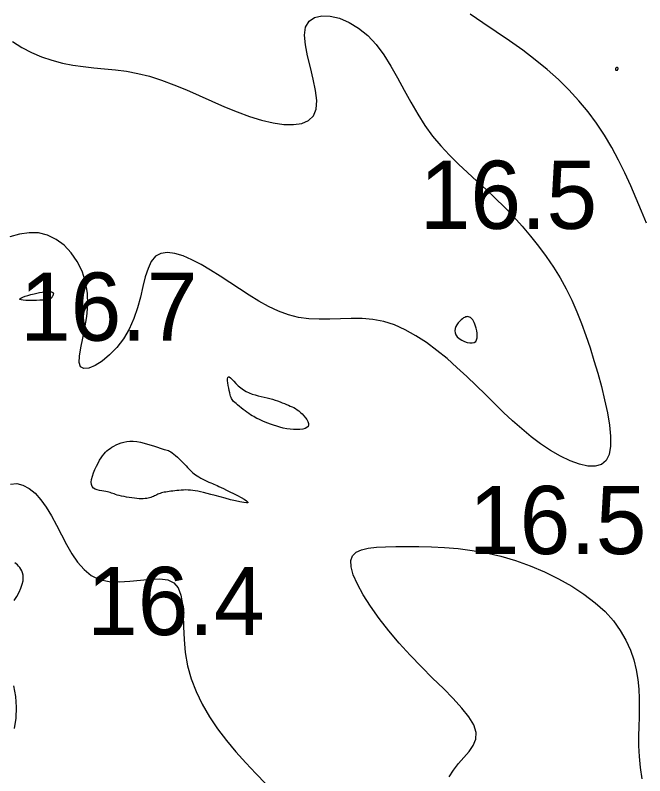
# Model space of a CAD drawing. Extents: x 3040093 to 3056816, y 408076 to 509144.
# Drawn here: x 3046278.8 to 3046324.9, y 434793.7 to 434849.5 of the extents above; entities that cross this region are included whole.
import ezdxf

# ---------------------------------------------------------------- set-up
doc = ezdxf.new("R2010")
doc.units = 0
doc.layers.add('V-CHAN-CONT-EL17', color=7, linetype='Continuous')
doc.layers.add('V-TOPO-SOUN-0610', color=7, linetype='Continuous')

msp = doc.modelspace()

# ---------------------------------------------------------------- linework, layer by layer
at = {"layer": 'V-CHAN-CONT-EL17'}
for points in [[(3046278.542, 434847.528), (3046279.227, 434847.103), (3046279.944, 434846.731), (3046280.686, 434846.414), (3046281.444, 434846.153), (3046282.208, 434845.949), (3046282.973, 434845.801), (3046283.74, 434845.694), (3046284.513, 434845.612), (3046285.295, 434845.538), (3046286.089, 434845.455), (3046286.901, 434845.346), (3046287.733, 434845.194), (3046288.589, 434844.983), (3046289.471, 434844.7), (3046290.374, 434844.359), (3046291.293, 434843.975), (3046292.222, 434843.567), (3046293.155, 434843.152), (3046294.085, 434842.746), (3046295.007, 434842.369), (3046295.914, 434842.035), (3046296.799, 434841.763), (3046297.644, 434841.565), (3046298.43, 434841.451), (3046299.139, 434841.435), (3046299.75, 434841.527), (3046300.244, 434841.738), (3046300.603, 434842.082), (3046300.808, 434842.568), (3046300.848, 434843.2), (3046300.76, 434843.947), (3046300.588, 434844.769), (3046300.376, 434845.624), (3046300.169, 434846.474), (3046300.012, 434847.279), (3046299.951, 434847.997), (3046300.03, 434848.59), (3046300.281, 434849.024), (3046300.685, 434849.299), (3046301.212, 434849.42), (3046301.829, 434849.396), (3046302.507, 434849.231), (3046303.213, 434848.932), (3046303.916, 434848.506), (3046304.585, 434847.96), (3046305.197, 434847.302), (3046305.757, 434846.552), (3046306.278, 434845.732), (3046306.774, 434844.865), (3046307.258, 434843.973), (3046307.744, 434843.078), (3046308.244, 434842.202), (3046308.772, 434841.369), (3046309.339, 434840.594), (3046309.941, 434839.871), (3046310.571, 434839.191), (3046311.224, 434838.542), (3046311.892, 434837.913), (3046312.571, 434837.292), (3046313.252, 434836.669), (3046313.931, 434836.033), (3046314.6, 434835.375), (3046315.255, 434834.693), (3046315.893, 434833.989), (3046316.509, 434833.266), (3046317.099, 434832.522), (3046317.659, 434831.761), (3046318.185, 434830.983), (3046318.673, 434830.189), (3046319.119, 434829.381), (3046319.528, 434828.557), (3046319.903, 434827.715), (3046320.25, 434826.855), (3046320.572, 434825.975), (3046320.873, 434825.073), (3046321.16, 434824.148), (3046321.435, 434823.197), (3046321.7, 434822.226), (3046321.943, 434821.253), (3046322.149, 434820.303), (3046322.301, 434819.403), (3046322.383, 434818.577), (3046322.381, 434817.85), (3046322.279, 434817.247), (3046322.06, 434816.793), (3046321.716, 434816.506), (3046321.26, 434816.377), (3046320.71, 434816.391), (3046320.088, 434816.53), (3046319.411, 434816.778), (3046318.7, 434817.12), (3046317.974, 434817.539), (3046317.252, 434818.02), (3046316.55, 434818.547), (3046315.867, 434819.113), (3046315.195, 434819.711), (3046314.531, 434820.335), (3046313.869, 434820.979), (3046313.202, 434821.638), (3046312.526, 434822.303), (3046311.835, 434822.97), (3046311.123, 434823.63), (3046310.394, 434824.272), (3046309.648, 434824.882), (3046308.889, 434825.448), (3046308.118, 434825.956), (3046307.337, 434826.393), (3046306.55, 434826.746), (3046305.759, 434827.001), (3046304.965, 434827.152), (3046304.171, 434827.218), (3046303.379, 434827.226), (3046302.591, 434827.201), (3046301.808, 434827.169), (3046301.033, 434827.156), (3046300.267, 434827.188), (3046299.512, 434827.291), (3046298.77, 434827.484), (3046298.039, 434827.759), (3046297.317, 434828.103), (3046296.602, 434828.499), (3046295.893, 434828.934), (3046295.186, 434829.394), (3046294.481, 434829.863), (3046293.775, 434830.328), (3046293.068, 434830.772), (3046292.37, 434831.179), (3046291.693, 434831.529), (3046291.049, 434831.803), (3046290.449, 434831.984), (3046289.905, 434832.053), (3046289.43, 434831.99), (3046289.034, 434831.778), (3046288.724, 434831.405), (3046288.482, 434830.892), (3046288.284, 434830.267), (3046288.106, 434829.557), (3046287.923, 434828.792), (3046287.713, 434827.999), (3046287.451, 434827.206), (3046287.112, 434826.441), (3046286.683, 434825.731), (3046286.185, 434825.093), (3046285.651, 434824.543), (3046285.112, 434824.098), (3046284.599, 434823.773), (3046284.144, 434823.585), (3046283.779, 434823.549), (3046283.536, 434823.682), (3046283.434, 434823.992), (3046283.45, 434824.46), (3046283.549, 434825.059), (3046283.696, 434825.763), (3046283.854, 434826.544), (3046283.989, 434827.375), (3046284.066, 434828.231), (3046284.049, 434829.084), (3046283.911, 434829.908), (3046283.657, 434830.687), (3046283.302, 434831.404), (3046282.858, 434832.043), (3046282.339, 434832.588), (3046281.758, 434833.022), (3046281.128, 434833.33), (3046280.464, 434833.494), (3046279.776, 434833.509), (3046279.069, 434833.403), (3046278.345, 434833.213)], [(3046325.02, 434834.204), (3046324.646, 434835.095), (3046324.259, 434836.014), (3046323.854, 434836.95), (3046323.426, 434837.893), (3046322.968, 434838.833), (3046322.474, 434839.76), (3046321.938, 434840.664), (3046321.356, 434841.537), (3046320.727, 434842.378), (3046320.049, 434843.191), (3046319.324, 434843.976), (3046318.55, 434844.737), (3046317.728, 434845.475), (3046316.858, 434846.192), (3046315.939, 434846.89), (3046314.975, 434847.571), (3046313.992, 434848.238), (3046313.016, 434848.891), (3046312.077, 434849.533)], [(3046278.394, 434815.055), (3046278.862, 434815.106), (3046279.32, 434815.002), (3046279.767, 434814.759), (3046280.201, 434814.395), (3046280.62, 434813.926), (3046281.023, 434813.369), (3046281.408, 434812.741), (3046281.775, 434812.061), (3046282.137, 434811.354), (3046282.506, 434810.647), (3046282.896, 434809.968), (3046283.32, 434809.343), (3046283.792, 434808.8), (3046284.326, 434808.366), (3046284.935, 434808.068), (3046285.625, 434807.921), (3046286.373, 434807.895), (3046287.149, 434807.945), (3046287.923, 434808.029), (3046288.663, 434808.104), (3046289.341, 434808.127), (3046289.924, 434808.055), (3046290.383, 434807.843), (3046290.699, 434807.462), (3046290.893, 434806.924), (3046290.999, 434806.252), (3046291.05, 434805.472), (3046291.079, 434804.608), (3046291.119, 434803.685), (3046291.205, 434802.726), (3046291.368, 434801.755), (3046291.634, 434800.795), (3046292, 434799.85), (3046292.454, 434798.922), (3046292.985, 434798.015), (3046293.58, 434797.129), (3046294.229, 434796.267), (3046294.92, 434795.431), (3046295.641, 434794.624), (3046296.381, 434793.846), (3046297.127, 434793.09)], [(3046310.551, 434793.597), (3046310.855, 434794.104), (3046311.231, 434794.572), (3046311.631, 434795.018), (3046312.007, 434795.456), (3046312.313, 434795.899), (3046312.502, 434796.364), (3046312.526, 434796.864), (3046312.351, 434797.411), (3046311.994, 434798.007), (3046311.484, 434798.65), (3046310.852, 434799.339), (3046310.126, 434800.071), (3046309.337, 434800.847), (3046308.515, 434801.663), (3046307.688, 434802.52), (3046306.885, 434803.411), (3046306.123, 434804.32), (3046305.421, 434805.226), (3046304.793, 434806.109), (3046304.256, 434806.948), (3046303.827, 434807.723), (3046303.522, 434808.413), (3046303.358, 434808.998), (3046303.345, 434809.463), (3046303.478, 434809.818), (3046303.744, 434810.078), (3046304.13, 434810.258), (3046304.626, 434810.375), (3046305.218, 434810.442), (3046305.896, 434810.477), (3046306.647, 434810.493), (3046307.459, 434810.503), (3046308.327, 434810.502), (3046309.243, 434810.481), (3046310.202, 434810.432), (3046311.197, 434810.346), (3046312.223, 434810.214), (3046313.272, 434810.028), (3046314.339, 434809.779), (3046315.416, 434809.46), (3046316.489, 434809.077), (3046317.542, 434808.633), (3046318.56, 434808.135), (3046319.528, 434807.589), (3046320.429, 434807.001), (3046321.247, 434806.376), (3046321.969, 434805.721), (3046322.581, 434805.041), (3046323.088, 434804.341), (3046323.501, 434803.627), (3046323.827, 434802.904), (3046324.076, 434802.178), (3046324.257, 434801.454), (3046324.378, 434800.737), (3046324.449, 434800.032), (3046324.478, 434799.344), (3046324.479, 434798.664), (3046324.462, 434797.985), (3046324.44, 434797.299), (3046324.426, 434796.595), (3046324.43, 434795.867), (3046324.466, 434795.105), (3046324.546, 434794.3), (3046324.676, 434793.448)], [(3046278.678, 434806.534), (3046278.872, 434806.836), (3046279.038, 434807.143), (3046279.17, 434807.443), (3046279.266, 434807.723), (3046279.322, 434807.974), (3046279.341, 434808.196), (3046279.329, 434808.391), (3046279.292, 434808.563), (3046279.235, 434808.713), (3046279.163, 434808.844), (3046279.08, 434808.96), (3046278.994, 434809.062), (3046278.907, 434809.151), (3046278.817, 434809.228), (3046278.722, 434809.289)], [(3046278.69, 434797.147), (3046278.817, 434797.909), (3046278.854, 434798.704), (3046278.798, 434799.505), (3046278.641, 434800.283)]]:
    msp.add_lwpolyline(points, dxfattribs=at)
for points in [[(3046322.765, 434845.43), (3046322.778, 434845.423), (3046322.792, 434845.42), (3046322.807, 434845.418), (3046322.823, 434845.419), (3046322.838, 434845.422), (3046322.852, 434845.426), (3046322.866, 434845.431), (3046322.877, 434845.438), (3046322.887, 434845.445), (3046322.896, 434845.453), (3046322.903, 434845.462), (3046322.909, 434845.473), (3046322.914, 434845.484), (3046322.918, 434845.497), (3046322.922, 434845.511), (3046322.924, 434845.526), (3046322.926, 434845.541), (3046322.927, 434845.557), (3046322.925, 434845.573), (3046322.922, 434845.587), (3046322.916, 434845.6), (3046322.907, 434845.611), (3046322.896, 434845.619), (3046322.881, 434845.623), (3046322.863, 434845.625), (3046322.844, 434845.624), (3046322.824, 434845.62), (3046322.804, 434845.613), (3046322.785, 434845.603), (3046322.768, 434845.591), (3046322.753, 434845.577), (3046322.742, 434845.56), (3046322.735, 434845.542), (3046322.731, 434845.523), (3046322.73, 434845.504), (3046322.732, 434845.485), (3046322.736, 434845.468), (3046322.743, 434845.452), (3046322.753, 434845.439)], [(3046280.558, 434828.554), (3046280.306, 434828.543), (3046280.041, 434828.536), (3046279.78, 434828.535), (3046279.538, 434828.541), (3046279.334, 434828.556), (3046279.182, 434828.58), (3046279.099, 434828.615), (3046279.098, 434828.661), (3046279.169, 434828.717), (3046279.299, 434828.779), (3046279.473, 434828.845), (3046279.678, 434828.911), (3046279.901, 434828.974), (3046280.128, 434829.033), (3046280.345, 434829.083), (3046280.541, 434829.123), (3046280.714, 434829.152), (3046280.867, 434829.173), (3046281, 434829.185), (3046281.115, 434829.19), (3046281.213, 434829.19), (3046281.296, 434829.184), (3046281.364, 434829.175), (3046281.419, 434829.162), (3046281.463, 434829.147), (3046281.496, 434829.129), (3046281.52, 434829.108), (3046281.535, 434829.086), (3046281.544, 434829.061), (3046281.546, 434829.034), (3046281.543, 434829.006), (3046281.536, 434828.976), (3046281.526, 434828.944), (3046281.513, 434828.912), (3046281.498, 434828.879), (3046281.48, 434828.847), (3046281.462, 434828.815), (3046281.443, 434828.783), (3046281.423, 434828.753), (3046281.402, 434828.724), (3046281.376, 434828.696), (3046281.339, 434828.671), (3046281.285, 434828.647), (3046281.207, 434828.624), (3046281.101, 434828.604), (3046280.961, 434828.586), (3046280.781, 434828.569)], [(3046312.492, 434825.537), (3046312.561, 434825.653), (3046312.598, 434825.798), (3046312.608, 434825.963), (3046312.596, 434826.14), (3046312.568, 434826.32), (3046312.528, 434826.496), (3046312.481, 434826.659), (3046312.432, 434826.802), (3046312.381, 434826.925), (3046312.329, 434827.029), (3046312.275, 434827.117), (3046312.22, 434827.188), (3046312.162, 434827.245), (3046312.103, 434827.288), (3046312.041, 434827.321), (3046311.978, 434827.342), (3046311.911, 434827.352), (3046311.841, 434827.35), (3046311.767, 434827.333), (3046311.689, 434827.302), (3046311.605, 434827.255), (3046311.515, 434827.191), (3046311.419, 434827.109), (3046311.317, 434827.008), (3046311.216, 434826.891), (3046311.122, 434826.76), (3046311.044, 434826.62), (3046310.989, 434826.473), (3046310.964, 434826.322), (3046310.977, 434826.171), (3046311.036, 434826.022), (3046311.144, 434825.88), (3046311.294, 434825.748), (3046311.472, 434825.631), (3046311.668, 434825.536), (3046311.869, 434825.465), (3046312.064, 434825.426), (3046312.24, 434825.421), (3046312.386, 434825.457)], [(3046295.731, 434820.34), (3046295.591, 434820.443), (3046295.45, 434820.551), (3046295.309, 434820.662), (3046295.174, 434820.771), (3046295.047, 434820.876), (3046294.933, 434820.974), (3046294.834, 434821.062), (3046294.754, 434821.138), (3046294.69, 434821.206), (3046294.64, 434821.272), (3046294.599, 434821.341), (3046294.565, 434821.419), (3046294.535, 434821.512), (3046294.506, 434821.624), (3046294.474, 434821.761), (3046294.437, 434821.926), (3046294.399, 434822.111), (3046294.363, 434822.302), (3046294.334, 434822.488), (3046294.316, 434822.657), (3046294.313, 434822.798), (3046294.329, 434822.897), (3046294.368, 434822.943), (3046294.434, 434822.929), (3046294.525, 434822.861), (3046294.639, 434822.751), (3046294.773, 434822.611), (3046294.927, 434822.452), (3046295.096, 434822.285), (3046295.279, 434822.123), (3046295.475, 434821.976), (3046295.68, 434821.854), (3046295.892, 434821.754), (3046296.109, 434821.674), (3046296.33, 434821.608), (3046296.552, 434821.552), (3046296.773, 434821.503), (3046296.991, 434821.457), (3046297.204, 434821.408), (3046297.41, 434821.355), (3046297.608, 434821.296), (3046297.799, 434821.235), (3046297.982, 434821.17), (3046298.157, 434821.105), (3046298.324, 434821.04), (3046298.482, 434820.976), (3046298.632, 434820.915), (3046298.774, 434820.856), (3046298.908, 434820.799), (3046299.037, 434820.74), (3046299.162, 434820.678), (3046299.285, 434820.608), (3046299.407, 434820.53), (3046299.53, 434820.44), (3046299.655, 434820.335), (3046299.783, 434820.215), (3046299.907, 434820.083), (3046300.022, 434819.943), (3046300.12, 434819.801), (3046300.195, 434819.66), (3046300.238, 434819.527), (3046300.244, 434819.405), (3046300.206, 434819.299), (3046300.118, 434819.214), (3046299.986, 434819.149), (3046299.817, 434819.103), (3046299.616, 434819.075), (3046299.392, 434819.065), (3046299.151, 434819.071), (3046298.9, 434819.093), (3046298.646, 434819.13), (3046298.394, 434819.18), (3046298.149, 434819.241), (3046297.91, 434819.311), (3046297.681, 434819.387), (3046297.463, 434819.466), (3046297.258, 434819.546), (3046297.068, 434819.625), (3046296.894, 434819.699), (3046296.738, 434819.767), (3046296.596, 434819.831), (3046296.466, 434819.893), (3046296.344, 434819.954), (3046296.226, 434820.018), (3046296.109, 434820.086), (3046295.99, 434820.161), (3046295.865, 434820.246)], [(3046285.048, 434817), (3046285.154, 434817.155), (3046285.257, 434817.288), (3046285.361, 434817.404), (3046285.468, 434817.506), (3046285.58, 434817.598), (3046285.702, 434817.685), (3046285.835, 434817.77), (3046285.982, 434817.856), (3046286.143, 434817.941), (3046286.318, 434818.022), (3046286.508, 434818.093), (3046286.711, 434818.153), (3046286.928, 434818.196), (3046287.159, 434818.22), (3046287.404, 434818.22), (3046287.661, 434818.195), (3046287.926, 434818.148), (3046288.193, 434818.084), (3046288.456, 434818.01), (3046288.711, 434817.93), (3046288.95, 434817.849), (3046289.169, 434817.774), (3046289.361, 434817.71), (3046289.524, 434817.659), (3046289.66, 434817.62), (3046289.777, 434817.588), (3046289.878, 434817.558), (3046289.972, 434817.524), (3046290.062, 434817.484), (3046290.156, 434817.431), (3046290.259, 434817.361), (3046290.375, 434817.272), (3046290.502, 434817.165), (3046290.636, 434817.045), (3046290.774, 434816.917), (3046290.91, 434816.785), (3046291.042, 434816.653), (3046291.166, 434816.526), (3046291.277, 434816.408), (3046291.374, 434816.301), (3046291.458, 434816.206), (3046291.535, 434816.12), (3046291.609, 434816.041), (3046291.683, 434815.966), (3046291.763, 434815.895), (3046291.852, 434815.823), (3046291.955, 434815.751), (3046292.074, 434815.675), (3046292.208, 434815.596), (3046292.352, 434815.517), (3046292.501, 434815.439), (3046292.653, 434815.363), (3046292.802, 434815.291), (3046292.945, 434815.223), (3046293.078, 434815.163), (3046293.198, 434815.109), (3046293.311, 434815.06), (3046293.424, 434815.011), (3046293.543, 434814.958), (3046293.676, 434814.899), (3046293.83, 434814.828), (3046294.011, 434814.743), (3046294.228, 434814.639), (3046294.481, 434814.515), (3046294.757, 434814.377), (3046295.036, 434814.232), (3046295.299, 434814.09), (3046295.526, 434813.957), (3046295.697, 434813.843), (3046295.794, 434813.756), (3046295.796, 434813.703), (3046295.692, 434813.69), (3046295.493, 434813.713), (3046295.219, 434813.765), (3046294.89, 434813.84), (3046294.525, 434813.93), (3046294.144, 434814.029), (3046293.765, 434814.13), (3046293.408, 434814.227), (3046293.088, 434814.313), (3046292.805, 434814.388), (3046292.553, 434814.452), (3046292.328, 434814.506), (3046292.123, 434814.55), (3046291.934, 434814.585), (3046291.756, 434814.611), (3046291.583, 434814.628), (3046291.412, 434814.637), (3046291.243, 434814.64), (3046291.075, 434814.636), (3046290.911, 434814.627), (3046290.75, 434814.614), (3046290.594, 434814.599), (3046290.443, 434814.581), (3046290.298, 434814.564), (3046290.16, 434814.547), (3046290.029, 434814.529), (3046289.904, 434814.511), (3046289.786, 434814.492), (3046289.674, 434814.471), (3046289.568, 434814.448), (3046289.468, 434814.422), (3046289.374, 434814.393), (3046289.285, 434814.36), (3046289.2, 434814.324), (3046289.118, 434814.285), (3046289.037, 434814.246), (3046288.956, 434814.207), (3046288.873, 434814.169), (3046288.787, 434814.133), (3046288.697, 434814.099), (3046288.6, 434814.07), (3046288.497, 434814.045), (3046288.385, 434814.024), (3046288.265, 434814.009), (3046288.134, 434814), (3046287.993, 434813.997), (3046287.839, 434814), (3046287.673, 434814.011), (3046287.493, 434814.029), (3046287.304, 434814.053), (3046287.11, 434814.082), (3046286.916, 434814.116), (3046286.726, 434814.153), (3046286.546, 434814.192), (3046286.379, 434814.232), (3046286.231, 434814.272), (3046286.105, 434814.311), (3046285.995, 434814.349), (3046285.898, 434814.384), (3046285.806, 434814.418), (3046285.715, 434814.45), (3046285.619, 434814.479), (3046285.512, 434814.505), (3046285.388, 434814.528), (3046285.245, 434814.548), (3046285.088, 434814.571), (3046284.926, 434814.6), (3046284.767, 434814.642), (3046284.621, 434814.701), (3046284.495, 434814.782), (3046284.398, 434814.892), (3046284.339, 434815.035), (3046284.323, 434815.213), (3046284.347, 434815.421), (3046284.404, 434815.651), (3046284.486, 434815.893), (3046284.587, 434816.14), (3046284.701, 434816.382), (3046284.82, 434816.612), (3046284.937, 434816.82)]]:
    msp.add_lwpolyline(points, close=True, dxfattribs=at)

# ---------------------------------------------------------------- texts
at = {"layer": 'V-TOPO-SOUN-0610'}
for s, p in [('16.5 ', (3046308.383, 434833.79)), ('16.7 ', (3046279.093, 434825.59)), ('16.5 ', (3046311.993, 434809.94)), ('16.4 ', (3046284.013, 434804))]:
    msp.add_text(s, height=5, dxfattribs=at).set_placement(p)

doc.saveas('drawing.dxf')
